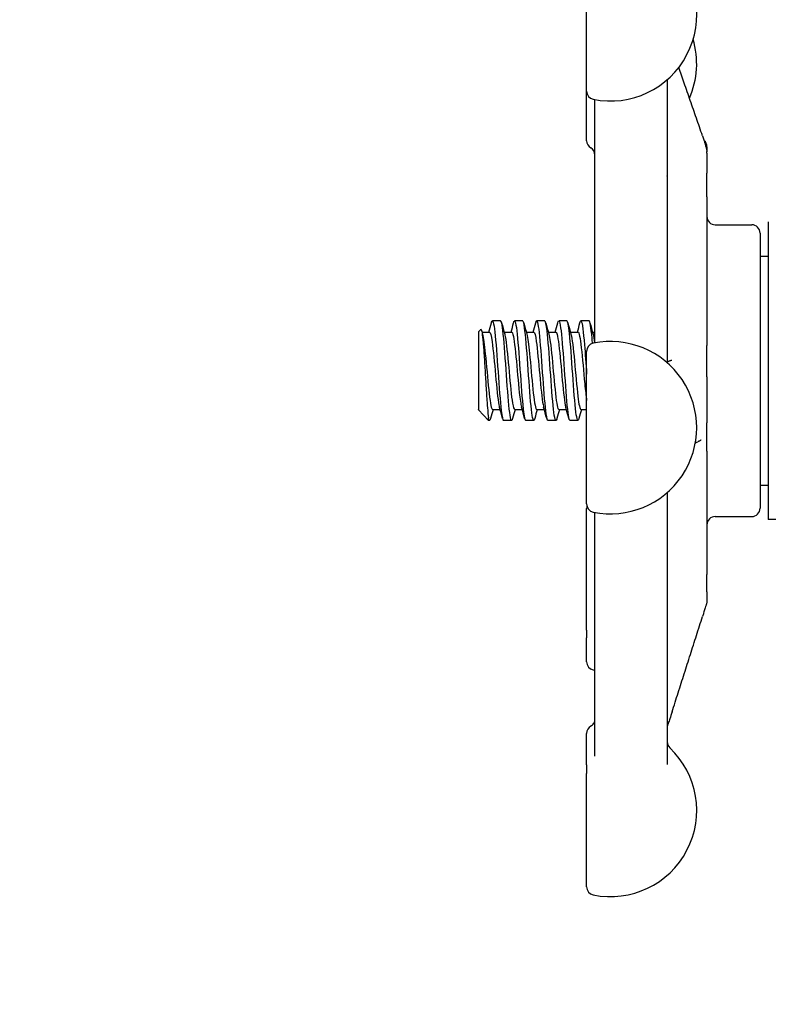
# Model space of a CAD drawing. Header units: inches. Extents: x 5 to 1128, y -85 to 748.
# Tile 338 of 656: x 465.86 to 468.68, y 660.81 to 664.53. Entities that reach past the tile are written whole.
import ezdxf

# ---------------------------------------------------------------- set-up
doc = ezdxf.new("R2010")
doc.units = ezdxf.units.IN
doc.header["$LTSCALE"] = 32
doc.header["$MEASUREMENT"] = 0
doc.layers.add('Dimension (ANSI)', color=7, linetype='Continuous', lineweight=25)
doc.layers.add('Visible (ANSI)', color=7, linetype='Continuous', lineweight=30)
doc.styles.add('Note Text (ANSI)', font='tahoma.ttf')
doc.dimstyles.new('SB Fraction-16 (ANSI)', dxfattribs={"dimscale": 32, "dimtxt": 0.125, "dimasz": 0.098425, "dimexe": 0.125, "dimexo": 0.0625, "dimgap": 0.031496, "dimtad": 0, "dimtih": 1, "dimtoh": 1, "dimdec": 4, "dimrnd": 1e-08, "dimzin": 0, "dimdsep": 46, "dimlunit": 5, "dimtxsty": 'Note Text (ANSI)', "dimcen": 0.09, "dimdle": 0.393701, "dimclrd": 256, "dimclre": 256, "dimclrt": 256, "dimadec": 0, "dimazin": 3, "dimtfac": 0.96, "dimtofl": 0, "dimtmove": 0, "dimatfit": 3, "dimfxl": 1, "dimfrac": 2, "dimtolj": 1, "dimtzin": 12, "dimlwd": -1, "dimlwe": -1, "dimarcsym": 0})

# ---------------------------------------------------------------- blocks, each defined once
blk = doc.blocks.new('*D19')
at = {"layer": 'Defpoints', "color": 0, "transparency": 16777216}
for p in [(484.7806, 699.9398), (324.6849, 555.9398), (484.7806, 555.9398)]:
    blk.add_point(p, dxfattribs=at)
at = {"layer": 'Dimension (ANSI)', "transparency": 16777216}
for p, q in [((482.7806, 699.9398), (320.6849, 699.9398)), ((324.6849, 696.7902), (324.6849, 635.4544)), ((324.6849, 559.0894), (324.6849, 629.4252)), ((482.7806, 555.9398), (320.6849, 555.9398))]:
    blk.add_line(p, q, dxfattribs=at)
for points in [[(324.16, 696.7902), (325.2098, 696.7902), (324.6849, 699.9398)], [(324.16, 559.0894), (325.2098, 559.0894), (324.6849, 555.9398)]]:
    blk.add_solid(points, dxfattribs=at)
at = {"layer": 'Dimension (ANSI)', "transparency": 16777216, "insert": (320.5519, 634.4465), "char_height": 4, "attachment_point": 1, "style": 'Note Text (ANSI)'}
blk.add_mtext('\\A1;144', dxfattribs=at)

msp = doc.modelspace()

# ---------------------------------------------------------------- linework, layer by layer
at = {"layer": 'Visible (ANSI)'}
for p, q in [((467.99627, 664.25798), (467.99627, 664.68448)), ((468.30002, 664.30097), (468.30002, 663.23395)), ((467.99627, 664.07115), (467.99627, 664.25798)), ((468.02752, 663.31613), (468.02752, 664.22615)), ((468.45002, 664.04779), (468.45002, 664.03065)), ((468.45002, 664.02902), (468.45002, 664.03065)), ((468.45002, 664.02415), (468.45002, 664.02894)), ((468.45002, 664.02415), (468.45002, 663.94914)), ((468.45002, 663.85916), (468.45002, 663.94914)), ((468.45002, 663.85916), (468.45002, 663.29854)), ((468.68127, 663.76486), (468.68127, 662.64322)), ((468.48127, 663.75404), (468.61877, 663.75404)), ((468.65002, 663.72279), (468.65002, 662.68529)), ((468.65002, 663.63579), (468.68127, 663.63579)), ((467.67211, 663.39154), (467.64122, 663.39154)), ((467.75544, 663.39154), (467.72455, 663.39154)), ((467.83877, 663.39154), (467.80788, 663.39154)), ((467.92211, 663.39154), (467.89122, 663.39154)), ((468.00544, 663.39154), (467.97455, 663.39154)), ((468.02627, 663.40789), (468.02752, 663.40914)), ((468.02627, 663.40789), (468.02627, 663.30855)), ((467.58877, 663.351), (467.59696, 663.35986)), ((467.58877, 663.351), (467.58877, 663.05712)), ((467.60178, 663.34987), (467.63044, 663.34987)), ((467.68511, 663.34987), (467.71377, 663.34987)), ((467.76844, 663.34987), (467.79711, 663.34987)), ((467.85178, 663.34987), (467.88044, 663.34987)), ((467.93511, 663.34987), (467.96377, 663.34987)), ((468.01844, 663.34987), (468.02627, 663.34987)), ((468.45002, 663.18078), (468.45002, 663.29854)), ((467.99627, 662.70132), (467.99627, 663.27695)), ((468.45002, 663.18078), (468.45002, 663.00679)), ((467.58918, 663.05665), (467.62624, 663.01654)), ((467.64121, 663.05821), (467.66988, 663.05821)), ((467.72455, 663.05821), (467.75321, 663.05821)), ((467.80788, 663.05821), (467.83655, 663.05821)), ((467.89121, 663.05821), (467.91988, 663.05821)), ((467.97455, 663.05821), (467.99627, 663.05821)), ((467.62624, 663.01654), (467.62624, 663.02588)), ((467.63044, 663.01654), (467.62624, 663.01654)), ((467.71377, 663.01654), (467.68288, 663.01654)), ((467.79711, 663.01654), (467.76622, 663.01654)), ((467.88044, 663.01654), (467.84955, 663.01654)), ((467.96377, 663.01654), (467.93288, 663.01654)), ((468.45002, 662.90079), (468.45002, 663.00679)), ((468.45002, 662.90079), (468.45002, 662.43584)), ((468.65002, 662.77229), (468.68127, 662.77229)), ((468.30002, 662.74432), (468.30002, 661.71882)), ((467.99627, 662.2251), (467.99627, 662.68466)), ((468.02752, 661.75052), (468.02752, 662.66949)), ((468.48127, 662.65404), (468.61877, 662.65404)), ((468.76704, 662.64322), (468.68127, 662.64322)), ((468.45002, 662.36956), (468.45002, 662.43584)), ((468.45002, 662.36956), (468.45002, 662.33704)), ((468.45002, 662.33685), (468.45002, 662.33704)), ((467.99627, 662.2251), (467.99627, 662.1971)), ((467.99627, 662.10628), (467.99627, 662.1971)), ((467.99627, 661.71837), (467.99627, 661.83636)), ((467.99627, 661.71837), (467.99627, 661.68448)), ((467.99627, 661.25798), (467.99627, 661.68448))]:
    msp.add_line(p, q, dxfattribs=at)
for centre, radius, start, end in [((468.08627, 664.54579), 0.325, 258.46304, 46.55016), ((468.08627, 664.36171), 0.325, 336.38074, 16.45096), ((468.02752, 664.25798), 0.03125, 180, 258.46304), ((468.02752, 664.07115), 0.03125, 180, 240), ((468.41877, 664.04779), 0.03125, 0, 48.71171), ((467.99627, 664.01702), 0.03125, 0, 60), ((468.48127, 663.78529), 0.03125, 180, 270), ((468.61877, 663.72279), 0.03125, 0, 90), ((468.02752, 663.27695), 0.03125, 101.53696, 180), ((468.08627, 662.98913), 0.325, 258.46304, 101.53696), ((468.02752, 662.70132), 0.03125, 180, 258.46304), ((468.02752, 662.68466), 0.03125, 164.54014, 180), ((468.61877, 662.68529), 0.03125, 270, 0), ((468.48127, 662.62279), 0.03125, 90, 180), ((468.02752, 662.10628), 0.03125, 180, 258.46304), ((468.08627, 662.39409), 0.325, 258.46304, 259.58543), ((467.99627, 661.89049), 0.03125, 300, 329.41376), ((468.02752, 661.83636), 0.03125, 120, 180), ((468.33127, 661.80442), 0.03125, 180, 226.55016), ((468.08627, 661.54579), 0.325, 258.46304, 46.55016), ((468.02752, 661.25798), 0.03125, 180, 258.46304)]:
    msp.add_arc(centre, radius, start, end, dxfattribs=at)
for points, knots in [([(468.43313, 664.08987), (468.42549, 664.11195), (468.41784, 664.13403), (468.40254, 664.17818), (468.39489, 664.20026), (468.37957, 664.2444), (468.37191, 664.26647), (468.35742, 664.3082), (468.3506, 664.32785), (468.34377, 664.3475)], [0.47801542, 0.47801542, 0.47801542, 0.47801542, 0.67299233, 0.67299233, 0.86796925, 0.86796925, 1.06294616, 1.06294616, 1.23654671, 1.23654671, 1.23654671, 1.23654671]), ([(468.43313, 664.08987), (468.43486, 664.08487), (468.43661, 664.07978), (468.44021, 664.0688), (468.4421, 664.06279), (468.4447, 664.05391), (468.44554, 664.05094), (468.4467, 664.04655), (468.44709, 664.04501), (468.44797, 664.04133), (468.44838, 664.03936), (468.44882, 664.03689), (468.44892, 664.0363), (468.44906, 664.03542), (468.4491, 664.03517), (468.44916, 664.03477), (468.44918, 664.03463), (468.44923, 664.03433), (468.44925, 664.03418), (468.44929, 664.03394), (468.4493, 664.03386), (468.44932, 664.0337), (468.44933, 664.03362), (468.44935, 664.03348), (468.44936, 664.03342), (468.44939, 664.03325), (468.4494, 664.03316), (468.44946, 664.03282), (468.44946, 664.03278), (468.44947, 664.03275), (468.44947, 664.03275), (468.44947, 664.03275)], [0, 0, 0, 0, 0.04421352, 0.04421352, 0.09143567, 0.09143567, 0.1148414, 0.1148414, 0.12798974, 0.12798974, 0.14842503, 0.14842503, 0.15488355, 0.15488355, 0.15731825, 0.15731825, 0.15853645, 0.15853645, 0.15976362, 0.15976362, 0.16037577, 0.16037577, 0.16099044, 0.16099044, 0.16160454, 0.16160454, 0.16284514, 0.16284514, 0.16786615, 0.16786615, 0.16893992, 0.16893992, 0.16893992, 0.16893992]), ([(468.44933, 664.03361), (468.44935, 664.03354), (468.44938, 664.03347), (468.44943, 664.03327), (468.44948, 664.03312), (468.44956, 664.0328), (468.44961, 664.03262), (468.44969, 664.03228), (468.44972, 664.03214), (468.44978, 664.03184), (468.44981, 664.03168), (468.44986, 664.03136), (468.44989, 664.03121), (468.44993, 664.03089), (468.44994, 664.03073), (468.44997, 664.03049), (468.44997, 664.03041), (468.44998, 664.03026), (468.44999, 664.03019), (468.45, 664.03), (468.45, 664.02991), (468.45001, 664.02968), (468.45002, 664.02959), (468.45002, 664.02938), (468.45002, 664.02929), (468.45002, 664.02913), (468.45002, 664.02904), (468.45002, 664.02896)], [0.2261265, 0.2261265, 0.2261265, 0.2261265, 0.227574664, 0.227574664, 0.230038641, 0.230038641, 0.23225074, 0.23225074, 0.233479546, 0.233479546, 0.234712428, 0.234712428, 0.235932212, 0.235932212, 0.23714975, 0.23714975, 0.237762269, 0.237762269, 0.238377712, 0.238377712, 0.239624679, 0.239624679, 0.242081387, 0.242081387, 0.246210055, 0.246210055, 0.250348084, 0.250348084, 0.250348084, 0.250348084]), ([(468.30165, 663.93505), (468.30165, 663.93505), (468.30165, 663.93505), (468.30165, 663.93507), (468.30163, 663.9351), (468.30157, 663.93525), (468.30151, 663.93538), (468.30139, 663.93566), (468.30132, 663.9358), (468.30116, 663.93615), (468.30104, 663.93639), (468.30065, 663.93719), (468.30034, 663.9378), (468.30002, 663.93841)], [0.092876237, 0.092876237, 0.092876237, 0.092876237, 0.093349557, 0.093349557, 0.09552105, 0.09552105, 0.097869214, 0.097869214, 0.099519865, 0.099519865, 0.10185373, 0.10185373, 0.107308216, 0.107308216, 0.107308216, 0.107308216]), ([(467.63767, 663.38489), (467.63787, 663.38564), (467.63807, 663.38632), (467.63827, 663.38695), (467.64228, 663.39943), (467.6463, 663.38508), (467.65031, 663.34917), (467.65431, 663.31333), (467.65832, 663.25679), (467.66232, 663.2002), (467.66633, 663.14351), (467.67034, 663.08799), (467.67435, 663.05399), (467.6772, 663.02989), (467.68004, 663.01697), (467.68288, 663.01676)], [6.0162011, 6.0162011, 6.0162011, 6.0162011, 6.061332, 6.061332, 6.061332, 6.968806, 6.968806, 6.968806, 7.8744508, 7.8744508, 7.8744508, 8.7817425, 8.7817425, 8.7817425, 9.424778, 9.424778, 9.424778, 9.424778]), ([(467.71731, 663.02341), (467.71614, 663.01895), (467.71497, 663.01657), (467.7138, 663.01654), (467.70975, 663.01642), (467.7057, 663.0442), (467.70165, 663.08952), (467.69762, 663.13464), (467.69359, 663.19614), (467.68956, 663.25129), (467.68554, 663.30622), (467.68153, 663.35366), (467.67751, 663.37617), (467.67571, 663.38627), (467.67391, 663.39126), (467.67211, 663.39122)], [-15.9749474, -15.9749474, -15.9749474, -15.9749474, -15.710016, -15.710016, -15.710016, -14.7941843, -14.7941843, -14.7941843, -13.8824397, -13.8824397, -13.8824397, -12.9741281, -12.9741281, -12.9741281, -12.5663706, -12.5663706, -12.5663706, -12.5663706]), ([(467.72101, 663.38485), (467.7215, 663.3867), (467.72199, 663.38818), (467.72247, 663.38925), (467.72648, 663.39808), (467.73049, 663.37982), (467.7345, 663.34117), (467.73851, 663.30252), (467.74252, 663.24431), (467.74653, 663.18785), (467.75054, 663.1314), (467.75455, 663.07791), (467.75855, 663.04697), (467.76111, 663.02725), (467.76366, 663.01696), (467.76622, 663.01682)], [12.2993864, 12.2993864, 12.2993864, 12.2993864, 12.4100129, 12.4100129, 12.4100129, 13.3168593, 13.3168593, 13.3168593, 14.2236185, 14.2236185, 14.2236185, 15.130291, 15.130291, 15.130291, 15.7079633, 15.7079633, 15.7079633, 15.7079633]), ([(467.80065, 663.02326), (467.80002, 663.0209), (467.7994, 663.01914), (467.79878, 663.01803), (467.79473, 663.01083), (467.79069, 663.03136), (467.78664, 663.07196), (467.7826, 663.11248), (467.77856, 663.17208), (467.77453, 663.22866), (467.7705, 663.28513), (467.76647, 663.33735), (467.76244, 663.36603), (467.76011, 663.38264), (467.75777, 663.39115), (467.75544, 663.39123)], [-22.2581327, -22.2581327, -22.2581327, -22.2581327, -22.1173036, -22.1173036, -22.1173036, -21.2019377, -21.2019377, -21.2019377, -20.2886606, -20.2886606, -20.2886606, -19.3773067, -19.3773067, -19.3773067, -18.8495559, -18.8495559, -18.8495559, -18.8495559]), ([(467.80434, 663.38479), (467.80511, 663.3877), (467.80588, 663.38971), (467.80664, 663.39072), (467.81065, 663.39601), (467.81466, 663.37407), (467.81866, 663.33294), (467.82267, 663.29181), (467.82667, 663.23237), (467.83068, 663.17636), (467.83469, 663.12035), (467.83869, 663.06897), (467.8427, 663.041), (467.84498, 663.02506), (467.84727, 663.01692), (467.84955, 663.01685)], [18.5825718, 18.5825718, 18.5825718, 18.5825718, 18.7561262, 18.7561262, 18.7561262, 19.6623744, 19.6623744, 19.6623744, 20.5685395, 20.5685395, 20.5685395, 21.474622, 21.474622, 21.474622, 21.9911486, 21.9911486, 21.9911486, 21.9911486]), ([(467.88398, 663.02319), (467.88379, 663.02249), (467.8836, 663.02184), (467.88342, 663.02125), (467.8794, 663.0086), (467.87538, 663.02284), (467.87137, 663.05872), (467.86735, 663.09457), (467.86334, 663.15125), (467.85933, 663.20798), (467.85532, 663.26466), (467.85131, 663.32015), (467.8473, 663.35413), (467.84446, 663.3782), (467.84161, 663.39111), (467.83877, 663.39132)], [-28.541318, -28.541318, -28.541318, -28.541318, -28.4988988, -28.4988988, -28.4988988, -27.5903346, -27.5903346, -27.5903346, -26.6825411, -26.6825411, -26.6825411, -25.7754795, -25.7754795, -25.7754795, -25.1327412, -25.1327412, -25.1327412, -25.1327412]), ([(467.88767, 663.38473), (467.8887, 663.38863), (467.88973, 663.39093), (467.89076, 663.39143), (467.89476, 663.39339), (467.89876, 663.3681), (467.90277, 663.32479), (467.90677, 663.28149), (467.91078, 663.22111), (467.91478, 663.16571), (467.91878, 663.11031), (467.92279, 663.06107), (467.92679, 663.03598), (467.92882, 663.02325), (467.93085, 663.01687), (467.93288, 663.01686)], [24.8657571, 24.8657571, 24.8657571, 24.8657571, 25.0981395, 25.0981395, 25.0981395, 26.0038186, 26.0038186, 26.0038186, 26.9094187, 26.9094187, 26.9094187, 27.8149406, 27.8149406, 27.8149406, 28.2743339, 28.2743339, 28.2743339, 28.2743339]), ([(467.96731, 663.0232), (467.96353, 663.00927), (467.95975, 663.01841), (467.95596, 663.04812), (467.95192, 663.07984), (467.94788, 663.13432), (467.94384, 663.19131), (467.9398, 663.24824), (467.93577, 663.30642), (467.93173, 663.34429), (467.92852, 663.3744), (467.92531, 663.39114), (467.92211, 663.3914)], [-34.8245034, -34.8245034, -34.8245034, -34.8245034, -33.9686925, -33.9686925, -33.9686925, -33.0546668, -33.0546668, -33.0546668, -32.141653, -32.141653, -32.141653, -31.4159265, -31.4159265, -31.4159265, -31.4159265]), ([(467.97101, 663.38458), (467.97261, 663.39064), (467.97421, 663.39285), (467.97582, 663.39068), (467.97994, 663.38512), (467.98406, 663.35081), (467.98818, 663.30095), (467.99088, 663.2683), (467.99357, 663.22949), (467.99627, 663.19145)], [31.1489424, 31.1489424, 31.1489424, 31.1489424, 31.5116481, 31.5116481, 31.5116481, 32.4435606, 32.4435606, 32.4435606, 33.0538425, 33.0538425, 33.0538425, 33.0538425]), ([(468.01857, 663.30686), (468.01798, 663.31384), (468.01739, 663.32052), (468.0168, 663.32681), (468.01302, 663.36729), (468.00923, 663.39134), (468.00544, 663.39152)], [-38.68929977, -38.68929977, -38.68929977, -38.68929977, -38.55601033, -38.55601033, -38.55601033, -37.69911184, -37.69911184, -37.69911184, -37.69911184]), ([(467.59696, 663.35986), (467.59733, 663.36026), (467.59769, 663.36036), (467.59942, 663.35947), (467.60075, 663.35467), (467.60344, 663.33738), (467.60478, 663.32486), (467.60747, 663.29348), (467.6088, 663.27477), (467.61149, 663.23342), (467.61283, 663.21111), (467.61552, 663.16571), (467.61685, 663.14306), (467.61954, 663.10044), (467.62088, 663.08097), (467.62357, 663.04789), (467.6249, 663.03475), (467.62624, 663.02588)], [-1.2427303, -1.2427303, -1.2427303, -1.2427303, -1.200467, -1.200467, -1.0416694, -1.0416694, -0.8786368, -0.8786368, -0.7113708, -0.7113708, -0.5398726, -0.5398726, -0.3641439, -0.3641439, -0.1841858, -0.1841858, 0, 0, 0, 0]), ([(467.60403, 663.34151), (467.60749, 663.32868), (467.61095, 663.30177), (467.6144, 663.26755), (467.61868, 663.22525), (467.62295, 663.17294), (467.62723, 663.13207), (467.6315, 663.09122), (467.63577, 663.06293), (467.64004, 663.05878), (467.64043, 663.0584), (467.64082, 663.05822), (467.64121, 663.05824)], [6.621339, 6.621339, 6.621339, 6.621339, 7.4033745, 7.4033745, 7.4033745, 8.3701398, 8.3701398, 8.3701398, 9.3362117, 9.3362117, 9.3362117, 9.424778, 9.424778, 9.424778, 9.424778]), ([(467.63044, 663.34969), (467.63364, 663.34946), (467.63684, 663.3366), (467.64005, 663.31327), (467.64432, 663.28215), (467.64859, 663.23326), (467.65286, 663.18663), (467.65713, 663.14), (467.6614, 663.09692), (467.66567, 663.07503), (467.66632, 663.0717), (467.66697, 663.06887), (467.66762, 663.06655)], [6.2831853, 6.2831853, 6.2831853, 6.2831853, 7.0074496, 7.0074496, 7.0074496, 7.9736666, 7.9736666, 7.9736666, 8.9397805, 8.9397805, 8.9397805, 9.0866243, 9.0866243, 9.0866243, 9.0866243]), ([(467.68737, 663.34139), (467.68867, 663.33672), (467.68997, 663.33009), (467.69128, 663.32161), (467.69555, 663.29384), (467.69982, 663.24689), (467.70408, 663.19997), (467.70835, 663.15306), (467.71262, 663.10747), (467.71689, 663.08185), (467.71944, 663.06653), (467.722, 663.0586), (467.72455, 663.05851)], [12.9045243, 12.9045243, 12.9045243, 12.9045243, 13.1994868, 13.1994868, 13.1994868, 14.1650562, 14.1650562, 14.1650562, 15.1305271, 15.1305271, 15.1305271, 15.7079633, 15.7079633, 15.7079633, 15.7079633]), ([(467.71377, 663.3497), (467.71482, 663.34978), (467.71587, 663.3485), (467.71691, 663.3458), (467.72118, 663.33479), (467.72545, 663.30034), (467.72972, 663.25655), (467.73399, 663.21276), (467.73826, 663.16085), (467.74253, 663.12204), (467.74534, 663.09649), (467.74815, 663.07709), (467.75095, 663.0667)], [12.5663706, 12.5663706, 12.5663706, 12.5663706, 12.8032209, 12.8032209, 12.8032209, 13.7688308, 13.7688308, 13.7688308, 14.734342, 14.734342, 14.734342, 15.3698096, 15.3698096, 15.3698096, 15.3698096]), ([(467.7707, 663.3415), (467.7741, 663.32888), (467.7775, 663.30271), (467.7809, 663.26929), (467.78516, 663.22735), (467.78943, 663.17514), (467.79369, 663.134), (467.79795, 663.09295), (467.8022, 663.06405), (467.80646, 663.05904), (467.80693, 663.05849), (467.80741, 663.05823), (467.80788, 663.05826)], [19.1877096, 19.1877096, 19.1877096, 19.1877096, 19.9564324, 19.9564324, 19.9564324, 20.9213285, 20.9213285, 20.9213285, 21.8840483, 21.8840483, 21.8840483, 21.9911486, 21.9911486, 21.9911486, 21.9911486]), ([(467.79711, 663.34968), (467.80025, 663.34945), (467.80339, 663.3371), (467.80653, 663.31455), (467.8108, 663.28394), (467.81507, 663.2354), (467.81933, 663.18875), (467.8236, 663.14211), (467.82786, 663.09865), (467.83213, 663.07612), (467.83285, 663.07232), (467.83357, 663.06914), (467.83429, 663.06658)], [18.8495559, 18.8495559, 18.8495559, 18.8495559, 19.5604441, 19.5604441, 19.5604441, 20.5253788, 20.5253788, 20.5253788, 21.4902198, 21.4902198, 21.4902198, 21.6529949, 21.6529949, 21.6529949, 21.6529949]), ([(467.85403, 663.3413), (467.85578, 663.33501), (467.85752, 663.32527), (467.85927, 663.31243), (467.86361, 663.2805), (467.86795, 663.23034), (467.87229, 663.1831), (467.87663, 663.13588), (467.88097, 663.09296), (467.88531, 663.07241), (467.88728, 663.0631), (467.88925, 663.05851), (467.89121, 663.05855)], [25.4708949, 25.4708949, 25.4708949, 25.4708949, 25.8655971, 25.8655971, 25.8655971, 26.8476199, 26.8476199, 26.8476199, 27.8292662, 27.8292662, 27.8292662, 28.2743339, 28.2743339, 28.2743339, 28.2743339]), ([(467.88044, 663.34958), (467.88199, 663.34967), (467.88354, 663.34685), (467.8851, 663.34097), (467.88944, 663.32455), (467.89378, 663.28475), (467.89812, 663.23834), (467.90246, 663.19196), (467.9068, 663.14034), (467.91115, 663.10524), (467.9133, 663.08778), (467.91546, 663.07466), (467.91762, 663.06679)], [25.1327412, 25.1327412, 25.1327412, 25.1327412, 25.4839322, 25.4839322, 25.4839322, 26.4661023, 26.4661023, 26.4661023, 27.4478945, 27.4478945, 27.4478945, 27.9361802, 27.9361802, 27.9361802, 27.9361802]), ([(467.93737, 663.34162), (467.94169, 663.32584), (467.94601, 663.28679), (467.95034, 663.24079), (467.95467, 663.19472), (467.959, 663.14301), (467.96333, 663.10737), (467.96707, 663.07657), (467.97081, 663.05854), (467.97455, 663.05828)], [31.7540802, 31.7540802, 31.7540802, 31.7540802, 32.7319702, 32.7319702, 32.7319702, 33.7114291, 33.7114291, 33.7114291, 34.5575192, 34.5575192, 34.5575192, 34.5575192]), ([(467.96377, 663.34986), (467.96791, 663.34973), (467.97204, 663.32719), (467.97618, 663.29059), (467.98051, 663.25227), (467.98484, 663.19966), (467.98917, 663.15483), (467.99154, 663.13033), (467.99391, 663.10855), (467.99627, 663.09193)], [31.4159265, 31.4159265, 31.4159265, 31.4159265, 32.351308, 32.351308, 32.351308, 33.3309049, 33.3309049, 33.3309049, 33.8663136, 33.8663136, 33.8663136, 33.8663136]), ([(468.0263, 663.30855), (468.02681, 663.31007), (468.02721, 663.31181), (468.02748, 663.3145), (468.02752, 663.31531), (468.02752, 663.31613)], [0.236754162, 0.236754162, 0.236754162, 0.236754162, 0.249550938, 0.249550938, 0.254927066, 0.254927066, 0.254927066, 0.254927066]), ([(468.30653, 663.24027), (468.30668, 663.24034), (468.30698, 663.24046), (468.30783, 663.2408), (468.30834, 663.241), (468.3098, 663.24155), (468.31079, 663.24189), (468.31306, 663.24258), (468.31434, 663.24292), (468.3162, 663.24338), (468.31686, 663.24354), (468.31709, 663.2436), (468.31711, 663.2436), (468.31711, 663.2436)], [0, 0, 0, 0, 0.007377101, 0.007377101, 0.01406314, 0.01406314, 0.025814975, 0.025814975, 0.04239606, 0.04239606, 0.056138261, 0.056138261, 0.059141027, 0.059141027, 0.059141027, 0.059141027]), ([(467.63398, 663.02346), (467.63243, 663.01763), (467.63089, 663.01538), (467.62934, 663.01718), (467.62831, 663.01839), (467.62727, 663.02131), (467.62624, 663.02588)], [-9.69176213, -9.69176213, -9.69176213, -9.69176213, -9.34211053, -9.34211053, -9.34211053, -9.10788499, -9.10788499, -9.10788499, -9.10788499]), ([(468.42758, 662.94228), (468.42758, 662.94228), (468.42738, 662.94215), (468.42675, 662.94173), (468.42629, 662.94143), (468.42492, 662.94054), (468.42387, 662.9399), (468.42183, 662.93873), (468.42086, 662.93821), (468.41895, 662.93727), (468.41799, 662.93683), (468.41673, 662.9363), (468.41633, 662.93614), (468.41572, 662.93589), (468.41551, 662.93581), (468.41538, 662.93575)], [0.117693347, 0.117693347, 0.117693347, 0.117693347, 0.126564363, 0.126564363, 0.136369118, 0.136369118, 0.151820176, 0.151820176, 0.163546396, 0.163546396, 0.174401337, 0.174401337, 0.180069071, 0.180069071, 0.186154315, 0.186154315, 0.186154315, 0.186154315]), ([(468.30002, 662.37082), (468.30007, 662.37093), (468.30011, 662.37101), (468.30017, 662.37116), (468.30018, 662.37119), (468.30018, 662.37119)], [0.0912806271, 0.0912806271, 0.0912806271, 0.0912806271, 0.0933756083, 0.0933756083, 0.0971308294, 0.0971308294, 0.0971308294, 0.0971308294]), ([(468.45002, 662.33681), (468.45002, 662.33652), (468.45002, 662.33622), (468.45001, 662.33582), (468.45001, 662.33569), (468.45, 662.33555), (468.45, 662.33554), (468.45, 662.3355), (468.45, 662.33549), (468.45, 662.33547), (468.45, 662.33545), (468.45, 662.33543), (468.45, 662.33541), (468.45, 662.33538), (468.44999, 662.33537), (468.44999, 662.33529), (468.44999, 662.33523), (468.44998, 662.33509), (468.44998, 662.33502), (468.44996, 662.3347), (468.44994, 662.33445), (468.44991, 662.33399), (468.44989, 662.3338), (468.44984, 662.33339), (468.44982, 662.33316), (468.44978, 662.33282), (468.44976, 662.33271), (468.44972, 662.3324), (468.44969, 662.3322), (468.44962, 662.33167), (468.44957, 662.33136), (468.44931, 662.32979), (468.44913, 662.32898), (468.44865, 662.32692), (468.4483, 662.32565), (468.44752, 662.3229), (468.44715, 662.32166), (468.44622, 662.31854), (468.44562, 662.31657), (468.44417, 662.3118), (468.44327, 662.30892), (468.44076, 662.30083), (468.43906, 662.29544), (468.43605, 662.2859), (468.43471, 662.28168), (468.43338, 662.2775)], [0, 0, 0, 0, 0.00362842, 0.00362842, 0.00532519, 0.00532519, 0.00554032, 0.00554032, 0.00564719, 0.00564719, 0.00575426, 0.00575426, 0.00586107, 0.00586107, 0.00596752, 0.00596752, 0.00651065, 0.00651065, 0.00722842, 0.00722842, 0.00979214, 0.00979214, 0.01150055, 0.01150055, 0.01323284, 0.01323284, 0.01408567, 0.01408567, 0.01568092, 0.01568092, 0.01876516, 0.01876516, 0.03322078, 0.03322078, 0.05370694, 0.05370694, 0.06706984, 0.06706984, 0.0851491, 0.0851491, 0.10914392, 0.10914392, 0.1514834, 0.1514834, 0.1854543, 0.1854543, 0.1854543, 0.1854543]), ([(468.31848, 661.91759), (468.32615, 661.94158), (468.33383, 661.96557), (468.34916, 662.01355), (468.35683, 662.03754), (468.37216, 662.08553), (468.37982, 662.10952), (468.39513, 662.15751), (468.40279, 662.18151), (468.41809, 662.2295), (468.42574, 662.2535), (468.43338, 662.2775)], [0.6477885, 0.6477885, 0.6477885, 0.6477885, 0.84276542, 0.84276542, 1.03774233, 1.03774233, 1.23271925, 1.23271925, 1.42769616, 1.42769616, 1.62267307, 1.62267307, 1.62267307, 1.62267307]), ([(468.31848, 661.91759), (468.31563, 661.90869), (468.31275, 661.89973), (468.30796, 661.88522), (468.30593, 661.87915), (468.30326, 661.87155), (468.30242, 661.86924), (468.30083, 661.865), (468.30046, 661.86389), (468.30029, 661.8628), (468.30027, 661.86267), (468.30024, 661.86237), (468.30022, 661.86224), (468.3002, 661.862), (468.30019, 661.8619), (468.30017, 661.86174), (468.30017, 661.86168), (468.30016, 661.86156), (468.30016, 661.8615), (468.30014, 661.86132), (468.30013, 661.86121), (468.30012, 661.86089), (468.30011, 661.86072), (468.30007, 661.85992), (468.30006, 661.85949), (468.30002, 661.85739), (468.30002, 661.85579), (468.30002, 661.85416)], [0, 0, 0, 0, 0.07240015, 0.07240015, 0.12884673, 0.12884673, 0.15776448, 0.15776448, 0.18742127, 0.18742127, 0.19102978, 0.19102978, 0.19284515, 0.19284515, 0.1937591, 0.1937591, 0.19421308, 0.19421308, 0.19466735, 0.19466735, 0.19558844, 0.19558844, 0.19742089, 0.19742089, 0.20472787, 0.20472787, 0.23309585, 0.23309585, 0.23309585, 0.23309585]), ([(468.02317, 661.87458), (468.02408, 661.87612), (468.02488, 661.87742), (468.02619, 661.87964), (468.02671, 661.88056), (468.02726, 661.88162), (468.02741, 661.88192), (468.02752, 661.88216)], [0.51351333, 0.51351333, 0.51351333, 0.51351333, 0.55704859, 0.55704859, 0.60058386, 0.60058386, 0.62260676, 0.62260676, 0.62260676, 0.62260676])]:
    msp.add_open_spline(points, degree=3, knots=knots, dxfattribs=at)
for points in [[(467.60019, 663.35569), (467.60147, 663.351), (467.60275, 663.34631), (467.60403, 663.34162)], [(467.62821, 663.34987), (467.63139, 663.36154), (467.63454, 663.37322), (467.63767, 663.3849)], [(467.67565, 663.3849), (467.67952, 663.37046), (467.68342, 663.35603), (467.68737, 663.34162)], [(467.71155, 663.34987), (467.71473, 663.36154), (467.71788, 663.37322), (467.72101, 663.3849)], [(467.75898, 663.3849), (467.76285, 663.37046), (467.76675, 663.35603), (467.7707, 663.34162)], [(467.79488, 663.34987), (467.79806, 663.36154), (467.80121, 663.37322), (467.80434, 663.3849)], [(467.84231, 663.3849), (467.84618, 663.37046), (467.85008, 663.35603), (467.85403, 663.34162)], [(467.87821, 663.34987), (467.88139, 663.36154), (467.88454, 663.37322), (467.88767, 663.3849)], [(467.92565, 663.3849), (467.92952, 663.37046), (467.93342, 663.35603), (467.93737, 663.34162)], [(467.96155, 663.34987), (467.96473, 663.36154), (467.96788, 663.37322), (467.97101, 663.3849)], [(468.00898, 663.3849), (468.01285, 663.37046), (468.01675, 663.35603), (468.0207, 663.34162)], [(468.0207, 663.34132), (468.02256, 663.33449), (468.02441, 663.32376), (468.02627, 663.30984)], [(468.30002, 663.23763), (468.30219, 663.23851), (468.30436, 663.23939), (468.30653, 663.24027)], [(467.58918, 663.05665), (467.58904, 663.05679), (467.58891, 663.05695), (467.58877, 663.05712)], [(467.64344, 663.05821), (467.64026, 663.04654), (467.63711, 663.03487), (467.63398, 663.02318)], [(467.67934, 663.02318), (467.67547, 663.03762), (467.67157, 663.05205), (467.66762, 663.06647)], [(467.72678, 663.05821), (467.72359, 663.04654), (467.72045, 663.03487), (467.71731, 663.02318)], [(467.76267, 663.02318), (467.7588, 663.03762), (467.75491, 663.05205), (467.75095, 663.06647)], [(467.81011, 663.05821), (467.80693, 663.04654), (467.80378, 663.03487), (467.80065, 663.02318)], [(467.84601, 663.02318), (467.84214, 663.03762), (467.83824, 663.05205), (467.83429, 663.06647)], [(467.89344, 663.05821), (467.89026, 663.04654), (467.88711, 663.03487), (467.88398, 663.02318)], [(467.92934, 663.02318), (467.92547, 663.03762), (467.92157, 663.05205), (467.91762, 663.06647)], [(467.97678, 663.05821), (467.97359, 663.04654), (467.97045, 663.03487), (467.96731, 663.02318)], [(468.40621, 662.93202), (468.40927, 662.93327), (468.41233, 662.93451), (468.41538, 662.93575)]]:
    msp.add_open_spline(points, degree=3, dxfattribs=at)

# ---------------------------------------------------------------- dimensions: what is measured, and where the dimension line sits
at = {"layer": 'Dimension (ANSI)'}
dim = msp.add_linear_dim(base=(324.68489, 555.93978), p1=(484.78063, 699.93978), p2=(484.78063, 555.93978), angle=90, dimstyle='SB Fraction-16 (ANSI)', override={"dimgap": 0.031496, "dimdec": 4, "dimtol": 0, "dimlim": 0, "dimtp": 0, "dimtm": 0, "dimtdec": 2, "dimatfit": 1}, dxfattribs=at)
dim.commit()
dim.dimension.update_dxf_attribs({"geometry": '*D19', "text_midpoint": (324.68489, 632.43978), "dimtype": 160})

doc.saveas('drawing.dxf')
